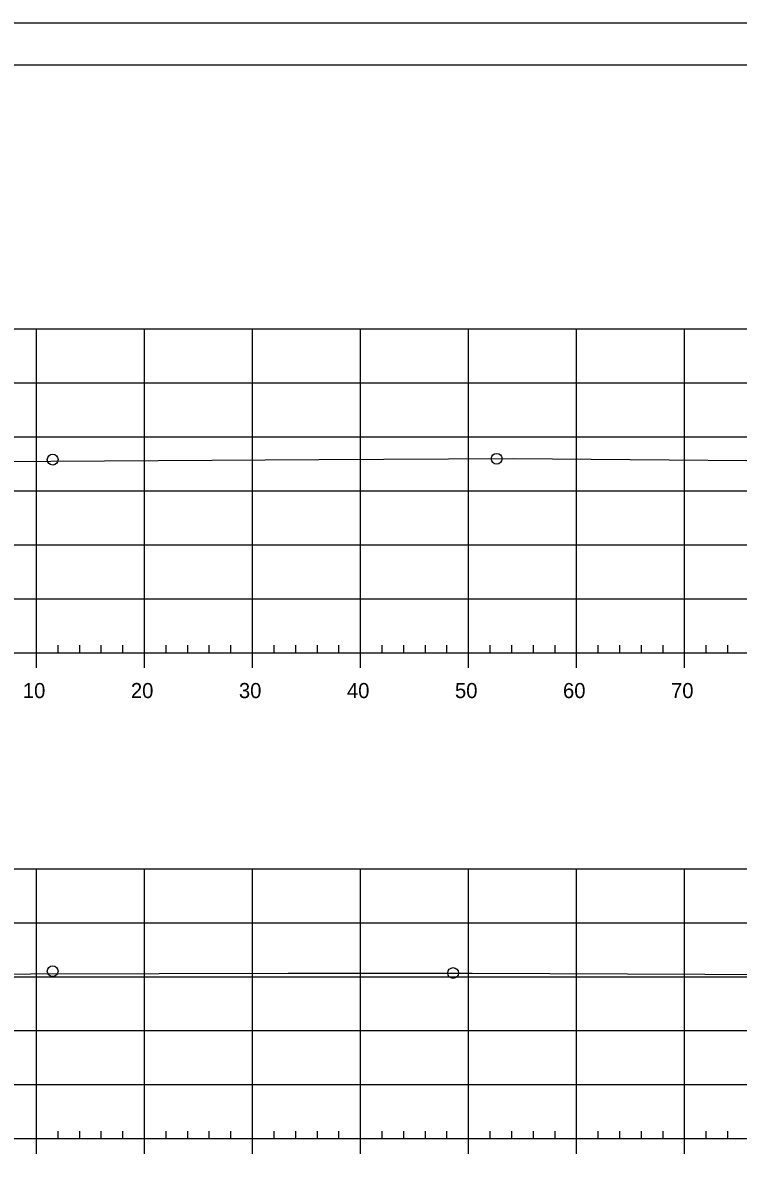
# Model space of a CAD drawing. Extents: x 1359801 to 1362404, y 372415 to 374228.
# Drawn here: x 1361828.6 to 1361894.9, y 372629.2 to 372734.6 of the extents above; entities that cross this region are included whole.
import ezdxf

# ---------------------------------------------------------------- set-up
doc = ezdxf.new("R2010")
doc.units = 0
for name, color, linetype in [('S_DRG_PT_SYM', 7, 'Continuous'), ('S_MAILBOX', 7, 'Continuous'), ('S_PRIMARY_CTL', 7, 'Continuous'), ('S_SHOULDER', 7, 'Continuous'), ('S_UTL_PT_SYM', 7, 'Continuous'), ('S_WATER_UTILITIES', 7, 'Continuous')]:
    doc.layers.add(name, color=color, linetype=linetype)

msp = doc.modelspace()

# ---------------------------------------------------------------- linework, layer by layer
at = {"layer": 'S_DRG_PT_SYM'}
for points in [[(1361821.28, 372693.94), (1361856.02, 372694.14), (1361874.05, 372694.23), (1361910.05, 372693.94), (1361923.61, 372693.84), (1361925.08, 372693.77), (1361931.58, 372693.5), (1361932.61, 372693.4), (1361934.57, 372693.21), (1361941.18, 372691.99), (1361942.88, 372691.66), (1361946.53, 372691.4), (1361948.63, 372691.23), (1361950.54, 372691.54), (1361951.5, 372691.69), (1361956.05, 372692.57), (1361962.11, 372693.74), (1361962.72, 372693.85), (1361962.82, 372693.85), (1361964.64, 372693.86), (1361964.89, 372693.87)], [(1361817.38, 372646.48), (1361853.2, 372646.57), (1361870.23, 372646.59), (1361906.15, 372646.43), (1361919.68, 372646.39), (1361921.7, 372646.31), (1361927.56, 372646.08), (1361928.69, 372645.97), (1361930.75, 372645.8), (1361938.38, 372644.46), (1361940.21, 372644.12), (1361941.32, 372643.96), (1361947.15, 372643.15), (1361949.83, 372643.6), (1361951.2, 372643.86), (1361954.08, 372644.38), (1361958.41, 372645.21), (1361959.32, 372645.25), (1361960.3, 372645.29), (1361961.68, 372645.33), (1361963.65, 372645.4), (1361964.89, 372645.42)]]:
    msp.add_lwpolyline(points, dxfattribs=at)
at = {"layer": 'S_MAILBOX'}
for p, q in [((1361674.89, 372706.25), (1361964.89, 372706.25)), ((1361829.89, 372676.25), (1361829.89, 372706.25)), ((1361839.89, 372676.25), (1361839.89, 372706.25)), ((1361849.89, 372676.25), (1361849.89, 372706.25)), ((1361859.89, 372676.25), (1361859.89, 372706.25)), ((1361869.89, 372676.25), (1361869.89, 372706.25)), ((1361879.89, 372676.25), (1361879.89, 372706.25)), ((1361889.89, 372676.25), (1361889.89, 372706.25)), ((1361674.89, 372701.25), (1361964.89, 372701.25)), ((1361674.89, 372696.25), (1361964.89, 372696.25)), ((1361674.89, 372691.25), (1361964.89, 372691.25)), ((1361674.89, 372686.25), (1361964.89, 372686.25)), ((1361674.89, 372681.25), (1361964.89, 372681.25)), ((1361674.89, 372676.25), (1361964.89, 372676.25)), ((1361674.89, 372656.25), (1361964.89, 372656.25)), ((1361829.89, 372631.25), (1361829.89, 372656.25)), ((1361839.89, 372631.25), (1361839.89, 372656.25)), ((1361849.89, 372631.25), (1361849.89, 372656.25)), ((1361859.89, 372631.25), (1361859.89, 372656.25)), ((1361869.89, 372631.25), (1361869.89, 372656.25)), ((1361879.89, 372631.25), (1361879.89, 372656.25)), ((1361889.89, 372631.25), (1361889.89, 372656.25)), ((1361674.89, 372651.25), (1361964.89, 372651.25)), ((1361674.89, 372646.25), (1361964.89, 372646.25)), ((1361674.89, 372641.25), (1361964.89, 372641.25)), ((1361674.89, 372636.25), (1361964.89, 372636.25)), ((1361674.89, 372631.25), (1361964.89, 372631.25))]:
    msp.add_line(p, q, dxfattribs=at)
at = {"layer": 'S_SHOULDER'}
msp.add_line((1361649.49, 372734.6), (1361982.82, 372734.6), dxfattribs=at)
for points in [[(1361649.48, 372734.6), (1361982.82, 372734.6), (1361982.82, 372521.26), (1361649.48, 372521.26)], [(1361895.81, 372730.71), (1361895.81, 372720.83), (1361931.54, 372720.83), (1361931.54, 372717.91), (1361954.74, 372717.91), (1361954.74, 372693.57), (1361978.07, 372693.57), (1361978.07, 372525.25), (1361661.89, 372525.25), (1361661.89, 372730.71)]]:
    msp.add_lwpolyline(points, close=True, dxfattribs=at)
for centre in [(1361831.39, 372694.14), (1361872.49, 372694.22), (1361831.39, 372646.76), (1361868.46, 372646.59)]:
    msp.add_circle(centre, 0.5, dxfattribs=at)
at = {"layer": 'S_UTL_PT_SYM'}
msp.add_line((1361661.89, 372730.71), (1361978.07, 372730.71), dxfattribs=at)
at = {"layer": 'S_WATER_UTILITIES'}
for p, q in [((1361831.89, 372676.25), (1361831.89, 372676.95)), ((1361833.89, 372676.25), (1361833.89, 372676.95)), ((1361835.89, 372676.25), (1361835.89, 372676.95)), ((1361837.89, 372676.25), (1361837.89, 372676.95)), ((1361841.89, 372676.25), (1361841.89, 372676.95)), ((1361843.89, 372676.25), (1361843.89, 372676.95)), ((1361845.89, 372676.25), (1361845.89, 372676.95)), ((1361847.89, 372676.25), (1361847.89, 372676.95)), ((1361851.89, 372676.25), (1361851.89, 372676.95)), ((1361853.89, 372676.25), (1361853.89, 372676.95)), ((1361855.89, 372676.25), (1361855.89, 372676.95)), ((1361857.89, 372676.25), (1361857.89, 372676.95)), ((1361861.89, 372676.25), (1361861.89, 372676.95)), ((1361863.89, 372676.25), (1361863.89, 372676.95)), ((1361865.89, 372676.25), (1361865.89, 372676.95)), ((1361867.89, 372676.25), (1361867.89, 372676.95)), ((1361871.89, 372676.25), (1361871.89, 372676.95)), ((1361873.89, 372676.25), (1361873.89, 372676.95)), ((1361875.89, 372676.25), (1361875.89, 372676.95)), ((1361877.89, 372676.25), (1361877.89, 372676.95)), ((1361881.89, 372676.25), (1361881.89, 372676.95)), ((1361883.89, 372676.25), (1361883.89, 372676.95)), ((1361885.89, 372676.25), (1361885.89, 372676.95)), ((1361887.89, 372676.25), (1361887.89, 372676.95)), ((1361891.89, 372676.25), (1361891.89, 372676.95)), ((1361893.89, 372676.25), (1361893.89, 372676.95)), ((1361674.89, 372676.25), (1361964.89, 372676.25)), ((1361829.89, 372674.85), (1361829.89, 372676.25)), ((1361839.89, 372674.85), (1361839.89, 372676.25)), ((1361849.89, 372674.85), (1361849.89, 372676.25)), ((1361859.89, 372674.85), (1361859.89, 372676.25)), ((1361869.89, 372674.85), (1361869.89, 372676.25)), ((1361879.89, 372674.85), (1361879.89, 372676.25)), ((1361889.89, 372674.85), (1361889.89, 372676.25)), ((1361831.89, 372631.25), (1361831.89, 372631.95)), ((1361833.89, 372631.25), (1361833.89, 372631.95)), ((1361835.89, 372631.25), (1361835.89, 372631.95)), ((1361837.89, 372631.25), (1361837.89, 372631.95)), ((1361841.89, 372631.25), (1361841.89, 372631.95)), ((1361843.89, 372631.25), (1361843.89, 372631.95)), ((1361845.89, 372631.25), (1361845.89, 372631.95)), ((1361847.89, 372631.25), (1361847.89, 372631.95)), ((1361851.89, 372631.25), (1361851.89, 372631.95)), ((1361853.89, 372631.25), (1361853.89, 372631.95)), ((1361855.89, 372631.25), (1361855.89, 372631.95)), ((1361857.89, 372631.25), (1361857.89, 372631.95)), ((1361861.89, 372631.25), (1361861.89, 372631.95)), ((1361863.89, 372631.25), (1361863.89, 372631.95)), ((1361865.89, 372631.25), (1361865.89, 372631.95)), ((1361867.89, 372631.25), (1361867.89, 372631.95)), ((1361871.89, 372631.25), (1361871.89, 372631.95)), ((1361873.89, 372631.25), (1361873.89, 372631.95)), ((1361875.89, 372631.25), (1361875.89, 372631.95)), ((1361877.89, 372631.25), (1361877.89, 372631.95)), ((1361881.89, 372631.25), (1361881.89, 372631.95)), ((1361883.89, 372631.25), (1361883.89, 372631.95)), ((1361885.89, 372631.25), (1361885.89, 372631.95)), ((1361887.89, 372631.25), (1361887.89, 372631.95)), ((1361891.89, 372631.25), (1361891.89, 372631.95)), ((1361893.89, 372631.25), (1361893.89, 372631.95)), ((1361674.89, 372631.25), (1361964.89, 372631.25)), ((1361829.89, 372629.85), (1361829.89, 372631.25)), ((1361839.89, 372629.85), (1361839.89, 372631.25)), ((1361849.89, 372629.85), (1361849.89, 372631.25)), ((1361859.89, 372629.85), (1361859.89, 372631.25)), ((1361869.89, 372629.85), (1361869.89, 372631.25)), ((1361879.89, 372629.85), (1361879.89, 372631.25)), ((1361889.89, 372629.85), (1361889.89, 372631.25))]:
    msp.add_line(p, q, dxfattribs=at)

# ---------------------------------------------------------------- texts
at = {"layer": 'S_PRIMARY_CTL'}
for s, p in [('10', (1361828.63, 372672.05)), ('20', (1361838.63, 372672.05)), ('30', (1361848.63, 372672.05)), ('40', (1361858.63, 372672.05)), ('50', (1361868.63, 372672.05)), ('60', (1361878.63, 372672.05)), ('70', (1361888.63, 372672.05))]:
    msp.add_text(s, height=1.4, dxfattribs=at).set_placement(p)

doc.saveas('drawing.dxf')
